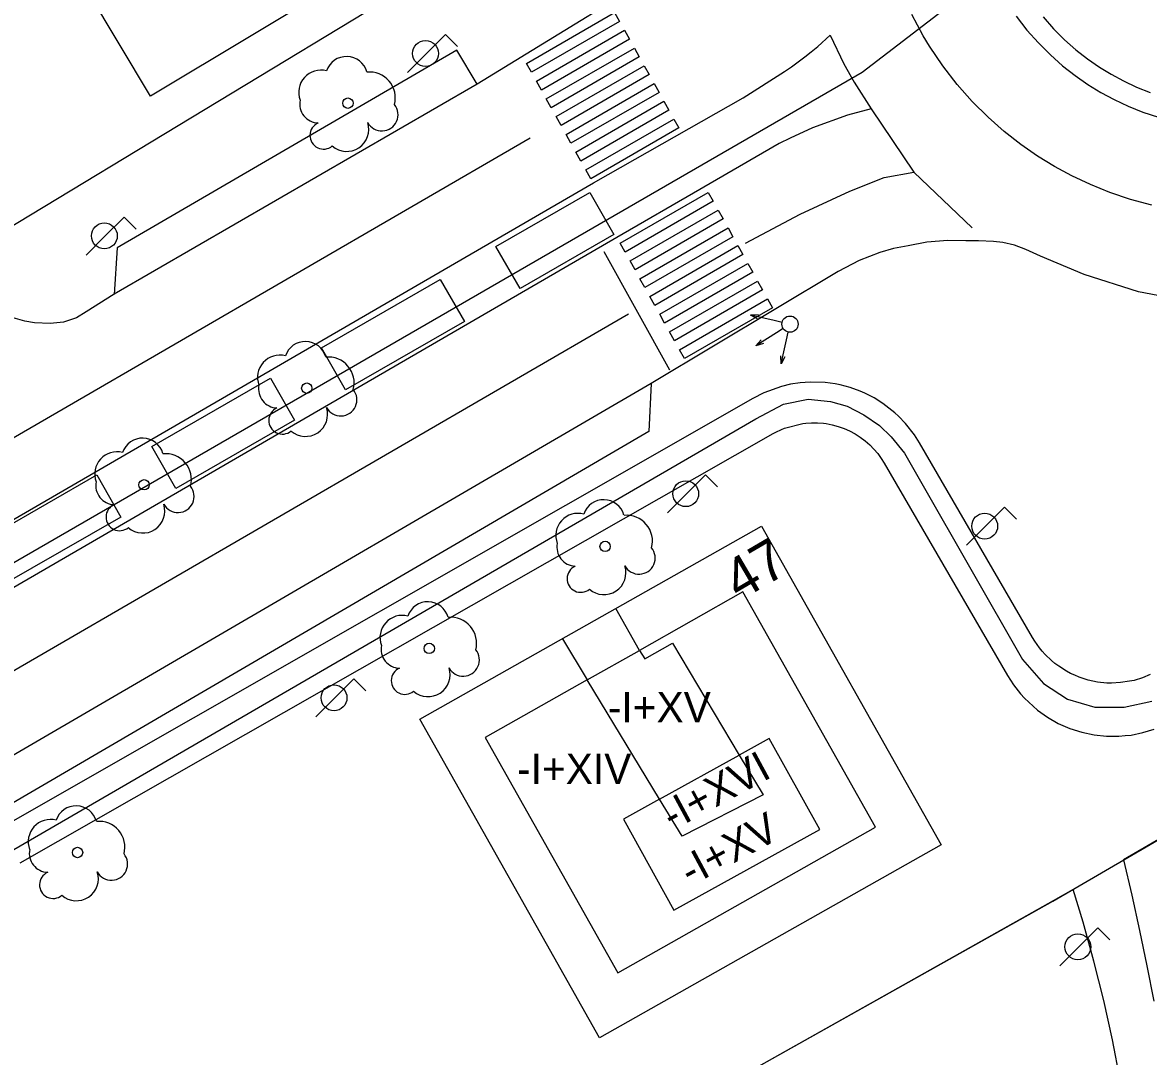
# Model space of a CAD drawing. Extents: x 282771 to 285132, y 4823109 to 4825496.
# Drawn here: x 283943.2 to 283998.6, y 4823837.4 to 4823888.4 of the extents above; entities that cross this region are included whole.
import ezdxf

# ---------------------------------------------------------------- set-up
doc = ezdxf.new("R2010")
doc.units = 0
for name, color, linetype in [('ACERA-BORDILLO', 7, 'Continuous'), ('ACERA-INTERIOR', 7, 'Continuous'), ('ARBOL', 7, 'Continuous'), ('BORDILLO', 7, 'Continuous'), ('CALLE-EJE', 7, 'Continuous'), ('CARRIL-BICI-AREA', 7, 'Continuous'), ('CARRIL-BICI-EJE', 7, 'Continuous'), ('EDIFICIO', 7, 'Continuous'), ('FAROLA', 7, 'Continuous'), ('MEDIANERA', 7, 'Continuous'), ('NUM-PORTAL', 7, 'Continuous'), ('PARQUE-JARDIN-AREA', 7, 'Continuous'), ('PASO-PEATONES', 7, 'Continuous'), ('SEMAFORO', 7, 'Continuous'), ('SENAL-VIARIA', 7, 'Continuous'), ('TXT-ALTURA-EDIFICIO', 7, 'Continuous'), ('ZONA-VERDE', 7, 'Continuous')]:
    doc.layers.add(name, color=color, linetype=linetype)

msp = doc.modelspace()

# ---------------------------------------------------------------- linework, layer by layer
at = {"layer": 'ACERA-BORDILLO'}
for points in [[(283957.39, 4823941.035), (283971.863, 4823917.668), (283976.395, 4823919.84), (283981.609, 4823911.044), (283981.994, 4823909.889), (283982.251, 4823908.528), (283982.225, 4823907.372), (283982.174, 4823905.883), (283981.84, 4823904.394), (283981.558, 4823902.853), (283981.173, 4823901.133), (283980.891, 4823899.464), (283980.608, 4823897.949), (283980.531, 4823897.519), (283980.377, 4823896.491), (283980.044, 4823895.593), (283979.53, 4823894.694), (283978.863, 4823893.77), (283977.99, 4823892.897), (283976.604, 4823892.101), (283965.542, 4823885.322), (283964.541, 4823886.991), (283947.826, 4823877.262), (283947.68, 4823874.951)], [(284000.014, 4823874.736), (283998.115, 4823875.096), (283995.445, 4823875.943), (283993.289, 4823876.842), (283992.571, 4823877.176), (283992.006, 4823877.381), (283991.443, 4823877.512), (283990.98, 4823877.561), (283990.231, 4823877.604), (283989.621, 4823877.604), (283988.721, 4823877.612), (283987.694, 4823877.535), (283986.77, 4823877.355), (283986.052, 4823877.227), (283985.384, 4823877.021), (283984.358, 4823876.636), (283983.331, 4823876.097), (283974.123, 4823870.576), (283973.995, 4823868.214), (283865.433, 4823804.805)], [(283947.68, 4823874.981), (283946.287, 4823874.1), (283945.818, 4823873.807), (283945.172, 4823873.601), (283944.527, 4823873.528), (283943.75, 4823873.557), (283943.266, 4823873.645), (283942.694, 4823873.807)]]:
    msp.add_lwpolyline(points, dxfattribs=at)
at = {"layer": 'ACERA-INTERIOR'}
msp.add_lwpolyline([(283941.94, 4823878.406), (283936.06, 4823894.206), (283934.69, 4823898.196), (283930.73, 4823909.256), (283931.68, 4823909.966), (283933.66, 4823911.805), (283935.02, 4823913.545), (283936.53, 4823915.905), (283937.8, 4823918.995), (283938.25, 4823920.875), (283938.48, 4823922.275), (283938.65, 4823924.015), (283938.64, 4823925.895), (283938.32, 4823928.565), (283937.72, 4823930.695), (283937.11, 4823932.245), (283936.58, 4823933.345), (283950.31, 4823945.575), (283978.61, 4823899.826), (283962.09, 4823890.086), (283942.22, 4823878.056), (283941.94, 4823878.406)], dxfattribs=at)
at = {"layer": 'ARBOL'}
for centre in [(283959.187, 4823884.381), (283957.159, 4823870.346), (283949.143, 4823865.588), (283971.85, 4823862.556), (283963.189, 4823857.531), (283945.868, 4823847.481)]:
    msp.add_circle(centre, 0.255, dxfattribs=at)
for centre, radius, start, end in [((283959.117, 4823885.641), 1.038, 15.6423, 161.3843), ((283957.857, 4823884.911), 1.097, 75.4318, 200.5561), ((283960.247, 4823884.641), 1.272, 345.0327, 95.7993), ((283957.747, 4823884.341), 0.935, 168.599, 268.1324), ((283960.857, 4823883.811), 0.797, 208.9625, 38.991), ((283957.987, 4823882.791), 0.672, 113.7367, 309.4725), ((283959.127, 4823883.091), 1.086, 228.9545, 17.928), ((283957.089, 4823871.606), 1.038, 15.6423, 161.3843), ((283955.829, 4823870.876), 1.097, 75.4318, 200.5561), ((283958.219, 4823870.606), 1.272, 345.0327, 95.7993), ((283955.719, 4823870.306), 0.935, 168.599, 268.1324), ((283958.829, 4823869.776), 0.797, 208.9625, 38.991), ((283955.959, 4823868.756), 0.672, 113.7367, 309.4725), ((283957.099, 4823869.056), 1.086, 228.9545, 17.928), ((283949.073, 4823866.848), 1.038, 15.6423, 161.3843), ((283947.813, 4823866.118), 1.097, 75.4318, 200.5561), ((283950.203, 4823865.848), 1.272, 345.0327, 95.7993), ((283947.703, 4823865.548), 0.935, 168.599, 268.1324), ((283950.813, 4823865.018), 0.797, 208.9625, 38.991), ((283971.78, 4823863.816), 1.038, 15.6423, 161.3843), ((283947.943, 4823863.998), 0.672, 113.7367, 309.4725), ((283949.083, 4823864.298), 1.086, 228.9545, 17.928), ((283970.52, 4823863.086), 1.097, 75.4318, 200.5561), ((283972.91, 4823862.816), 1.272, 345.0327, 95.7993), ((283970.41, 4823862.516), 0.935, 168.599, 268.1324), ((283973.52, 4823861.986), 0.797, 208.9625, 38.991), ((283970.65, 4823860.966), 0.672, 113.7367, 309.4725), ((283971.79, 4823861.266), 1.086, 228.9545, 17.928), ((283963.119, 4823858.791), 1.038, 15.6423, 161.3843), ((283961.859, 4823858.061), 1.097, 75.4318, 200.5561), ((283964.249, 4823857.791), 1.272, 345.0327, 95.7993), ((283961.749, 4823857.491), 0.935, 168.599, 268.1324), ((283964.859, 4823856.961), 0.797, 208.9625, 38.991), ((283961.989, 4823855.941), 0.672, 113.7367, 309.4725), ((283963.129, 4823856.241), 1.086, 228.9545, 17.928), ((283945.798, 4823848.741), 1.038, 15.6423, 161.3843), ((283944.538, 4823848.011), 1.097, 75.4318, 200.5561), ((283946.928, 4823847.741), 1.272, 345.0327, 95.7993), ((283944.428, 4823847.441), 0.935, 168.599, 268.1324), ((283947.538, 4823846.911), 0.797, 208.9625, 38.991), ((283945.808, 4823846.191), 1.086, 228.9545, 17.928), ((283944.668, 4823845.891), 0.672, 113.7367, 309.4725)]:
    msp.add_arc(centre, radius, start, end, dxfattribs=at)
at = {"layer": 'BORDILLO'}
for points in [[(283992.091, 4823888.669), (283992.626, 4823887.981), (283993.189, 4823887.344), (283993.777, 4823886.757), (283994.383, 4823886.222), (283995.002, 4823885.737), (283995.63, 4823885.301), (283996.261, 4823884.913), (283996.913, 4823884.561), (283997.604, 4823884.235), (283998.334, 4823883.941), (283999.1, 4823883.684)], [(283846.688, 4823808.162), (283908.985, 4823844.308), (283971.283, 4823880.454), (283978.642, 4823884.649), (283980.691, 4823885.943), (283981.03, 4823886.17), (283981.359, 4823886.413), (283981.688, 4823886.657), (283982.004, 4823886.917), (283982.32, 4823887.176), (283982.926, 4823887.725)], [(283982.926, 4823887.725), (283983.613, 4823886.326), (283984.122, 4823885.419), (283984.959, 4823884.104), (283983.786, 4823883.787), (283982.069, 4823883.163), (283980.961, 4823882.663), (283980.415, 4823882.396), (283976.204, 4823879.953), (283972.74, 4823877.943), (283910.442, 4823841.796), (283848.145, 4823805.65)]]:
    msp.add_lwpolyline(points, dxfattribs=at)
at = {"layer": 'CALLE-EJE'}
msp.add_lwpolyline([(283999.968, 4823897.759), (283984.515, 4823885.884), (283941.119, 4823860.834)], dxfattribs=at)
at = {"layer": 'CARRIL-BICI-AREA'}
for points in [[(283998.696, 4823856.241), (283998.309, 4823856.082), (283997.896, 4823855.957), (283997.679, 4823855.913), (283997.237, 4823855.848), (283996.783, 4823855.826), (283996.554, 4823855.827), (283996.093, 4823855.875), (283995.637, 4823855.971), (283995.194, 4823856.114), (283994.982, 4823856.207), (283994.77, 4823856.301), (283994.57, 4823856.414), (283994.187, 4823856.658), (283994.003, 4823856.789), (283993.836, 4823856.934), (283993.521, 4823857.236), (283993.373, 4823857.393), (283993.245, 4823857.558), (283993.006, 4823857.894), (283992.897, 4823858.065), (283987.331, 4823867.658), (283987.082, 4823868.05), (283986.637, 4823868.613), (283986.299, 4823868.966), (283986.121, 4823869.137), (283985.524, 4823869.597), (283985.093, 4823869.865), (283984.639, 4823870.098), (283984.406, 4823870.204), (283983.925, 4823870.377), (283983.432, 4823870.509), (283983.183, 4823870.553), (283982.684, 4823870.62), (283981.941, 4823870.647), (283981.457, 4823870.612), (283980.987, 4823870.54), (283980.535, 4823870.433), (283979.673, 4823870.123), (283979.119, 4823869.839), (283942.341, 4823848.835)], [(283943.04, 4823846.97), (283980.124, 4823868.107), (283980.262, 4823868.18), (283980.543, 4823868.315), (283980.686, 4823868.377), (283981.593, 4823868.611), (283981.732, 4823868.625), (283982.016, 4823868.643), (283982.305, 4823868.642), (283982.598, 4823868.618), (283982.744, 4823868.601), (283983.038, 4823868.545), (283983.329, 4823868.465), (283983.615, 4823868.364), (283983.893, 4823868.241), (283984.161, 4823868.097), (283984.417, 4823867.934), (283984.658, 4823867.752), (283984.883, 4823867.556), (283985.091, 4823867.345), (283985.28, 4823867.123), (283985.449, 4823866.891), (283985.599, 4823866.653), (283991.667, 4823856.193), (283991.959, 4823855.739), (283992.303, 4823855.298), (283992.5, 4823855.089), (283993.142, 4823854.492), (283993.633, 4823854.144), (283994.164, 4823853.841), (283994.73, 4823853.593), (283995.321, 4823853.402), (283995.929, 4823853.274), (283996.544, 4823853.209), (283997.155, 4823853.208), (283997.455, 4823853.238), (283997.754, 4823853.267), (283998.332, 4823853.383), (283998.608, 4823853.467), (283998.883, 4823853.55)]]:
    msp.add_lwpolyline(points, dxfattribs=at)
at = {"layer": 'CARRIL-BICI-EJE'}
msp.add_lwpolyline([(283840.159, 4823788.035), (283860.751, 4823800.066), (283979.278, 4823868.842), (283980.637, 4823869.56), (283981.848, 4823869.8), (283982.953, 4823869.693), (283983.766, 4823869.453), (283984.591, 4823869.027), (283985.363, 4823868.508), (283985.936, 4823867.948), (283986.588, 4823867.149), (283987.387, 4823865.764), (283992.406, 4823856.989), (283993.431, 4823855.8), (283994.62, 4823855.031), (283995.971, 4823854.635), (283997.415, 4823854.635), (283998.767, 4823854.938)], dxfattribs=at)
at = {"layer": 'EDIFICIO'}
for points in [[(283975.24, 4823900.186), (283949.46, 4823884.726), (283934.02, 4823910.516), (283959.8, 4823925.935), (283975.24, 4823900.186)], [(283979.55, 4823863.546), (283988.399, 4823847.856), (283971.58, 4823838.356), (283962.73, 4823854.046), (283979.55, 4823863.546)]]:
    msp.add_lwpolyline(points, dxfattribs=at)
at = {"layer": 'FAROLA'}
for p, q in [((283963.987, 4823887.758), (283963.047, 4823886.828)), ((283964.577, 4823887.168), (283963.987, 4823887.758)), ((283963.047, 4823886.828), (283962.117, 4823885.888)), ((283948.169, 4823878.774), (283947.229, 4823877.844)), ((283948.759, 4823878.184), (283948.169, 4823878.774)), ((283947.229, 4823877.844), (283946.299, 4823876.904)), ((283976.8, 4823866.079), (283975.86, 4823865.149)), ((283977.39, 4823865.489), (283976.8, 4823866.079)), ((283975.86, 4823865.149), (283974.93, 4823864.209)), ((283991.523, 4823864.484), (283990.583, 4823863.554)), ((283992.113, 4823863.894), (283991.523, 4823864.484)), ((283990.583, 4823863.554), (283989.653, 4823862.614)), ((283959.479, 4823856.029), (283958.539, 4823855.099)), ((283960.069, 4823855.439), (283959.479, 4823856.029)), ((283958.539, 4823855.099), (283957.609, 4823854.159)), ((283996.112, 4823843.767), (283995.172, 4823842.837)), ((283996.702, 4823843.177), (283996.112, 4823843.767)), ((283995.172, 4823842.837), (283994.242, 4823841.897))]:
    msp.add_line(p, q, dxfattribs=at)
for centre in [(283963.007, 4823886.828), (283947.189, 4823877.844), (283975.82, 4823865.149), (283990.543, 4823863.554), (283958.499, 4823855.099), (283995.132, 4823842.837)]:
    msp.add_circle(centre, 0.637, dxfattribs=at)
at = {"layer": 'MEDIANERA'}
for points in [[(283970.97, 4823855.976), (283965.94, 4823853.136), (283972.47, 4823841.556), (283985.17, 4823848.736), (283978.64, 4823860.316), (283973.55, 4823857.436)], [(283973.55, 4823857.436), (283972.38, 4823859.496)], [(283969.75, 4823858.006), (283970.97, 4823855.976)], [(283973.55, 4823857.436), (283973.8, 4823857.016), (283975.17, 4823857.796), (283978.45, 4823852.276)], [(283970.97, 4823855.976), (283973.55, 4823857.436)], [(283974.53, 4823850.106), (283970.97, 4823855.976)], [(283974.53, 4823850.106), (283972.75, 4823849.126), (283975.24, 4823844.646), (283982.42, 4823848.616), (283979.93, 4823853.096), (283978.45, 4823852.276)], [(283978.45, 4823852.276), (283979.63, 4823850.316), (283975.64, 4823848.286), (283974.53, 4823850.106)], [(283974.53, 4823850.106), (283978.45, 4823852.276)]]:
    msp.add_lwpolyline(points, dxfattribs=at)
at = {"layer": 'PARQUE-JARDIN-AREA'}
msp.add_lwpolyline([(283897.344, 4823791.315), (283954.505, 4823822.966), (283993.905, 4823845.086), (284006.275, 4823852.286), (284060.894, 4823760.846), (284064.724, 4823754.436), (284094.083, 4823705.346), (284071.403, 4823692.625), (284054.033, 4823682.885), (284044.203, 4823700.165), (284034.404, 4823717.395), (284023.134, 4823737.225), (284000.474, 4823724.325), (283973.883, 4823709.194), (283923.768, 4823680.665), (283920.428, 4823686.59), (283912.522, 4823699.468), (283936.689, 4823713.41), (283918.951, 4823744.095), (283923.637, 4823746.196)], close=True, dxfattribs=at)
at = {"layer": 'PASO-PEATONES'}
for points in [[(283972.56, 4823888.407), (283968.223, 4823885.903), (283967.98, 4823886.34), (283972.317, 4823888.844)], [(283973.046, 4823887.533), (283968.709, 4823885.029), (283968.466, 4823885.466), (283972.803, 4823887.97)], [(283973.532, 4823886.659), (283969.195, 4823884.155), (283968.952, 4823884.592), (283973.289, 4823887.096)], [(283974.018, 4823885.785), (283969.682, 4823883.281), (283969.439, 4823883.718), (283973.775, 4823886.222)], [(283974.505, 4823884.911), (283970.168, 4823882.407), (283969.925, 4823882.844), (283974.262, 4823885.348)], [(283974.991, 4823884.037), (283970.654, 4823881.533), (283970.411, 4823881.97), (283974.748, 4823884.474)], [(283975.477, 4823883.163), (283971.14, 4823880.659), (283970.897, 4823881.096), (283975.234, 4823883.6)], [(283977.174, 4823879.551), (283972.837, 4823877.046), (283972.594, 4823877.483), (283976.93, 4823879.988)], [(283977.66, 4823878.677), (283973.323, 4823876.172), (283973.08, 4823876.609), (283977.417, 4823879.114)], [(283978.146, 4823877.803), (283973.809, 4823875.298), (283973.566, 4823875.735), (283977.903, 4823878.24)], [(283978.632, 4823876.929), (283974.295, 4823874.424), (283974.052, 4823874.861), (283978.389, 4823877.366)], [(283979.118, 4823876.055), (283974.781, 4823873.55), (283974.538, 4823873.987), (283978.875, 4823876.492)], [(283979.604, 4823875.181), (283975.268, 4823872.676), (283975.025, 4823873.113), (283979.361, 4823875.618)], [(283980.09, 4823874.307), (283975.754, 4823871.802), (283975.511, 4823872.239), (283979.848, 4823874.744)]]:
    msp.add_lwpolyline(points, close=True, dxfattribs=at)
at = {"layer": 'SEMAFORO'}
for p, q in [((283979.398, 4823873.952), (283979.006, 4823873.937)), ((283980.177, 4823873.675), (283979.006, 4823873.937)), ((283979.355, 4823873.757), (283979.006, 4823873.937)), ((283980.567, 4823873.587), (283980.177, 4823873.675)), ((283980.623, 4823873.287), (283980.288, 4823873.076)), ((283980.288, 4823873.076), (283979.273, 4823872.432)), ((283979.535, 4823872.732), (283979.273, 4823872.432)), ((283980.519, 4823871.548), (283980.782, 4823872.719)), ((283980.782, 4823872.719), (283980.87, 4823873.109)), ((283979.656, 4823872.541), (283979.273, 4823872.432)), ((283980.519, 4823871.548), (283980.505, 4823871.941)), ((283980.7, 4823871.897), (283980.519, 4823871.548))]:
    msp.add_line(p, q, dxfattribs=at)
msp.add_circle((283980.957, 4823873.499), 0.4, dxfattribs=at)
at = {"layer": 'SENAL-VIARIA'}
for points in [[(283998.78, 4823879.361), (283997.724, 4823879.645), (283996.713, 4823879.984), (283995.752, 4823880.371), (283994.841, 4823880.8), (283993.982, 4823881.266), (283993.15, 4823881.777), (283992.323, 4823882.351), (283991.507, 4823882.99), (283990.708, 4823883.696), (283989.934, 4823884.468), (283989.191, 4823885.308), (283988.487, 4823886.215), (283987.83, 4823887.185), (283987.521, 4823887.694), (283987.228, 4823888.217), (283986.949, 4823888.755)], [(283965.542, 4823885.322), (283947.68, 4823874.981)], [(283984.959, 4823884.104), (283987.053, 4823880.976), (283989.921, 4823878.248)], [(283968.157, 4823882.661), (283857.412, 4823818.404)], [(283978.762, 4823877.484), (283981.457, 4823878.922), (283983.896, 4823880.051), (283985.59, 4823880.719), (283987.053, 4823880.976)], [(283971.781, 4823877.073), (283975.015, 4823871.244)], [(283862.255, 4823809.754), (283973.001, 4823874.011)], [(283974.123, 4823870.576), (283864.378, 4823806.623)]]:
    msp.add_lwpolyline(points, dxfattribs=at)
at = {"layer": 'ZONA-VERDE'}
for p, q in [((283966.471, 4823877.329), (283971.094, 4823879.986)), ((283971.094, 4823879.986), (283972.283, 4823877.917)), ((283972.283, 4823877.917), (283967.664, 4823875.262)), ((283967.664, 4823875.262), (283966.471, 4823877.329)), ((283957.881, 4823872.339), (283963.728, 4823875.7)), ((283963.728, 4823875.7), (283964.917, 4823873.631)), ((283964.917, 4823873.631), (283959.07, 4823870.271)), ((283959.07, 4823870.271), (283957.881, 4823872.339)), ((283949.523, 4823867.482), (283955.37, 4823870.842)), ((283955.37, 4823870.842), (283956.559, 4823868.773)), ((283956.559, 4823868.773), (283950.712, 4823865.413)), ((283950.712, 4823865.413), (283949.523, 4823867.482)), ((283940.965, 4823862.711), (283946.812, 4823866.071)), ((283946.812, 4823866.071), (283948.001, 4823864.002)), ((283948.001, 4823864.002), (283942.154, 4823860.642))]:
    msp.add_line(p, q, dxfattribs=at)
for points in [[(283993.415, 4823888.635), (283993.935, 4823888.046), (283994.478, 4823887.504), (283995.038, 4823887.01), (283995.61, 4823886.562), (283996.19, 4823886.159), (283996.773, 4823885.801), (283997.375, 4823885.475), (283998.014, 4823885.174), (283998.688, 4823884.903)], [(284006.279, 4823852.296), (283997.371, 4823847.113), (283997.782, 4823845.382), (283998.169, 4823843.645), (283998.531, 4823841.903), (283998.868, 4823840.155)], [(283997.212, 4823836.291), (283996.834, 4823838.251), (283996.404, 4823840.2), (283995.922, 4823842.135), (283995.388, 4823844.056), (283994.898, 4823845.654), (283993.909, 4823845.098)], [(283993.909, 4823845.098), (283968.72, 4823830.936), (283965.64, 4823829.236), (283954.51, 4823822.976), (283918, 4823802.467), (283908.878, 4823797.53), (283909.928, 4823796.329)]]:
    msp.add_lwpolyline(points, dxfattribs=at)

# ---------------------------------------------------------------- texts
at = {"layer": 'NUM-PORTAL'}
msp.add_text('47', height=2, rotation=30.3701, dxfattribs=at).set_placement((283978.457, 4823859.839))
at = {"layer": 'TXT-ALTURA-EDIFICIO'}
for s, rotation, p in [('-I+XV', 0, (283971.984, 4823853.886)), ('-I+XIV', 0, (283967.513, 4823850.856)), ('-I+XVI', 28.355, (283975.16, 4823848.541)), ('-I+XV', 28.2667, (283976.047, 4823845.796))]:
    msp.add_text(s, height=1.5, rotation=rotation, dxfattribs=at).set_placement(p)

doc.saveas('drawing.dxf')
